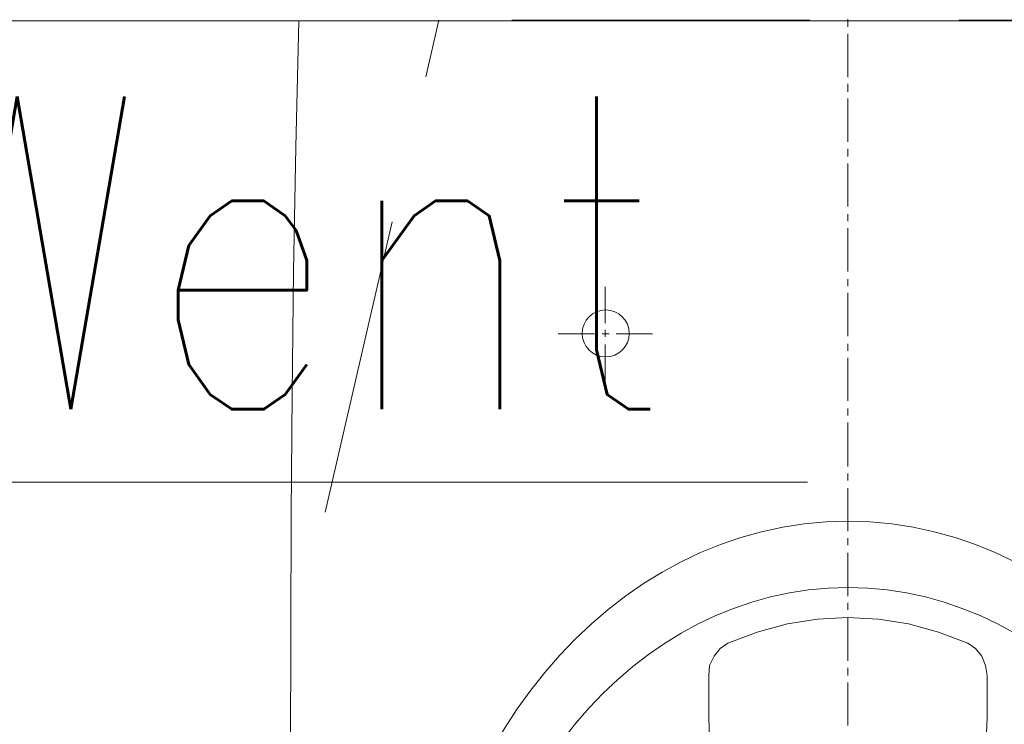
# Model space of a CAD drawing. Header units: millimetres. Extents: x 23192 to 177760, y -399809 to -79279.
# Tile 651 of 656: x 74488 to 74519, y -195468 to -195446. Entities that reach past the tile are written whole.
import ezdxf

# ---------------------------------------------------------------- set-up
doc = ezdxf.new("R2010")
doc.units = ezdxf.units.MM
doc.linetypes.add('HIDDEN2', pattern=[4.7625, 3.175, -1.5875])
doc.layers.get('0').update_dxf_attribs({"lineweight": 0})
for name, color, linetype, lineweight in [('!! 0_Istn-went', 5, 'Continuous', 13), ('!! 2 ZABUDOWA GK-MDF', 54, 'Continuous', 13), ('!! 2_wypos-sanitarne', 240, 'Continuous', 9)]:
    doc.layers.add(name, color=color, linetype=linetype, lineweight=lineweight)
doc.layers.add('!! 2_WYBURZENIA DO REMONTU', color=7, linetype='Continuous', lineweight=0, true_color=0x4d4d4d, plot=False)
doc.styles.add('ARCHETYP', font='romans.shx', dxfattribs={"height": 15})

# ---------------------------------------------------------------- blocks, each defined once
blk = doc.blocks.new('A$C6ce7c513')
at = {"lineweight": 0}
for points in [[(0, 0), (0, -0.00246)], [(-0.17548, -0.00049), (-0.17646, -0.04094), (-0.1772, -0.08064), (-0.1777, -0.11986), (-0.17794, -0.15833), (-0.17819, -0.23404)], [(-0.17548, -0.00049), (0.17547, -0.00049)], [(0, -0.00469), (0, -0.0185)], [(0, -0.02072), (0, -0.02318)], [(0, -0.0254), (0, -0.03921)], [(0, -0.04143), (0, -0.0439)], [(0, -0.04612), (0, -0.05993)], [(0, -0.0624), (0, -0.06461)], [(0, -0.06683), (0, -0.08064)], [(0, -0.08311), (0, -0.08533)], [(-0.07757, -0.08557), (-0.07757, -0.09717)], [(0, -0.08755), (0, -0.10136)], [(-0.08102, -0.10062), (-0.09261, -0.10062)], [(-0.07633, -0.10062), (-0.07855, -0.10062)], [(-0.07757, -0.09939), (-0.07757, -0.1016)], [(-0.06252, -0.10062), (-0.07411, -0.10062)], [(0, -0.10383), (0, -0.10605)], [(-0.07757, -0.10408), (-0.07757, -0.11567)], [(0, -0.10827), (0, -0.12208)], [(0, -0.12455), (0, -0.12677)], [(0, -0.12898), (0, -0.14304)], [(0, -0.14526), (0, -0.14748)], [(0, -0.14995), (0, -0.16376)], [(0, -0.16598), (0, -0.1682)], [(0, -0.17066), (0, -0.18447)], [(0, -0.18669), (0, -0.18892)], [(-0.04402, -0.23577), (-0.04452, -0.22344), (-0.04452, -0.20988), (-0.04427, -0.20667), (-0.04279, -0.20371), (-0.04082, -0.20124), (-0.03835, -0.19952), (-0.02898, -0.19607), (-0.01936, -0.19335), (-0.00974, -0.19187), (-0.00013, -0.19138), (0.00974, -0.19187), (0.01936, -0.19335), (0.02898, -0.19607), (0.03835, -0.19952), (0.04082, -0.20124), (0.04279, -0.20371), (0.04402, -0.20667), (0.04451, -0.20988), (0.04451, -0.22344), (0.04402, -0.23577)], [(0, -0.19138), (0, -0.20519)], [(0, -0.20741), (0, -0.20988)], [(0, -0.2121), (0, -0.22591)]]:
    blk.add_lwpolyline(points, dxfattribs=at)
blk.add_circle((-0.07744, -0.1005), 0.00752, dxfattribs=at)
for centre, major_axis, ratio in [((0, -0.32554), (0, -0.16499), 0.830338), ((0, -0.32974), (0, -0.14798), 0.83084)]:
    blk.add_ellipse(centre, major_axis=major_axis, ratio=ratio, start_param=0, end_param=6.283185, dxfattribs=at)

msp = doc.modelspace()

# ---------------------------------------------------------------- linework, layer by layer
at = {"layer": '!! 0_Istn-went'}
msp.add_lwpolyline([(74513.13008, -195460.34542), (74473.08355, -195460.34542)], dxfattribs=at)
at = {"layer": '!! 2 ZABUDOWA GK-MDF'}
msp.add_lwpolyline([(74470.42327, -195445.5883), (74554.42327, -195445.5883)], dxfattribs=at)
at = {"layer": '!! 2_WYBURZENIA DO REMONTU', "linetype": 'HIDDEN2', "ltscale": 3}
for p in [(74497.71611, -195461.30475), (74527.49674, -195445.57134)]:
    msp.add_line(p, (74501.34981, -195445.57134), dxfattribs=at)

# ---------------------------------------------------------------- block references
at = {"layer": '!! 2_wypos-sanitarne', "xscale": 100, "yscale": 100, "zscale": 100}
msp.add_blockref('A$C6ce7c513', (74514.42327, -195445.53931), dxfattribs=at)

# ---------------------------------------------------------------- texts
at = {"layer": '!! 0_Istn-went', "style": 'ARCHETYP', "width": 0.8}
msp.add_text('Went', height=10, rotation=360, dxfattribs=at).set_placement((74483.7533, -195458.01519))

doc.saveas('drawing.dxf')
